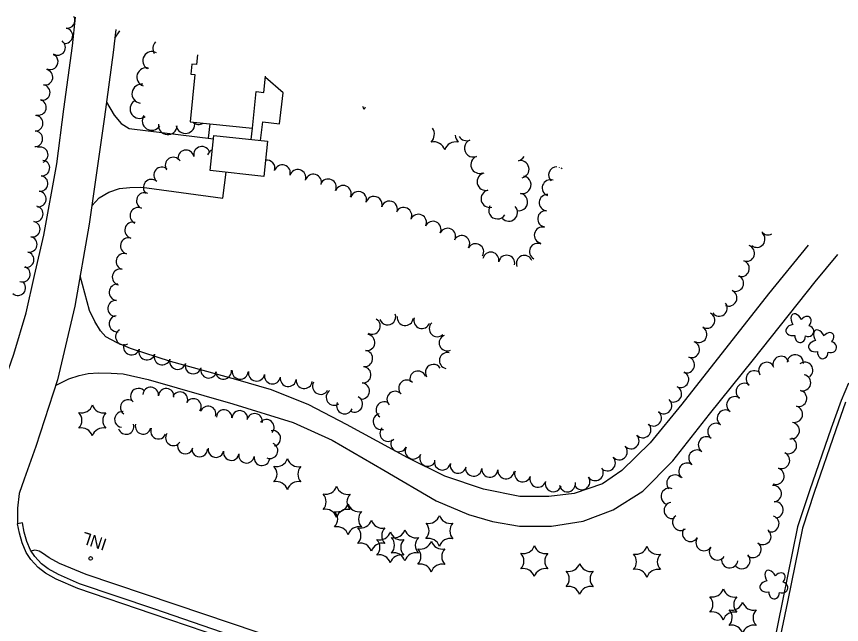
# Model space of a CAD drawing. Extents: x 189384 to 193282, y 256970 to 260388.
# Drawn here: x 192545.4 to 192959.1, y 258567.8 to 258872.4 of the extents above; entities that cross this region are included whole.
import ezdxf

# ---------------------------------------------------------------- set-up
doc = ezdxf.new("R2010")
doc.units = 0
for name, color, linetype in [('E_DWY', 7, 'Continuous'), ('E_LAND_Vegetation', 7, 'Continuous'), ('E_MISCPROP_HvyDash', 7, 'Continuous'), ('E_MISCPROP_HvyLine', 7, 'Continuous'), ('E_MISCPROP_Railing', 7, 'Continuous'), ('E_PATH_Sidewalk', 7, 'Continuous'), ('E_RDWY', 7, 'Continuous')]:
    doc.layers.add(name, color=color, linetype=linetype)

# ---------------------------------------------------------------- blocks, each defined once
blk = doc.blocks.new('INL_2')
at = {"layer": 'E_MISCPROP_Railing'}
blk.add_text('INL', height=6, rotation=359.9999, dxfattribs=at).set_placement((-5.79, -2.75))
blk = doc.blocks.new('PINEL')
at = {"layer": 'E_LAND_Vegetation'}
for centre, start, end in [((-8.23, 7.26), 275.2112, 0.9761), ((2.17, 10.66), 215.2112, 300.9761), ((10.31, 3.35), 155.2112, 240.9761), ((-10.49, -3.45), 335.2112, 60.9761), ((8.05, -7.36), 95.2112, 180.9761), ((-2.35, -10.75), 35.2112, 120.9761)]:
    blk.add_arc(centre, 5.72, start, end, dxfattribs=at)
blk = doc.blocks.new('TREE')
at = {"layer": 'E_LAND_Vegetation'}
for centre, major_axis, ratio in [((-1.07, 3.38), (0.91, -3.32), 0.782863), ((2.88, 1.66), (-3.52, -1.95), 0.691916), ((-3.74, -0.07), (3.29, -0.08), 0.832022), ((-1.48, -3.66), (1.2, 3.24), 0.716896), ((2.54, -2.64), (-3.34, 3.06), 0.560249)]:
    blk.add_ellipse(centre, major_axis=major_axis, ratio=ratio, start_param=1.570796, end_param=4.712389, dxfattribs=at)

msp = doc.modelspace()

# ---------------------------------------------------------------- linework, layer by layer
at = {"layer": 'E_DWY'}
for points in [[(192594.66, 258861.53), (192597.27, 258865.23)], [(192590.52, 258829.47), (192594.32, 258822.96), (192597.92, 258818.78), (192601.84, 258816.36), (192644.14, 258811.08)], [(192583.17, 258777.62), (192586.82, 258781.52), (192591.7, 258784.37), (192597.01, 258786.16), (192602.25, 258786.72), (192607.74, 258786.93), (192610.8, 258786.63), (192648.76, 258781.36), (192650.48, 258794.35)], [(192942.32, 258757.9), (192922.56, 258733.45), (192879.06, 258678.23), (192863.19, 258658.74), (192848.96, 258645.01), (192839.2, 258638.29), (192824.97, 258633.39), (192812.27, 258631.83), (192797.72, 258631.83), (192779.6, 258635.64), (192760.23, 258642.11), (192741.61, 258651.25), (192710.78, 258667.98), (192691.99, 258677.75), (192673.19, 258685.28), (192655.41, 258690.56), (192622.56, 258699.48), (192602.51, 258706.14), (192595.82, 258708.88), (192590.2, 258711.92), (192587.47, 258714.92), (192584.57, 258719.51), (192582.03, 258725.06), (192577.28, 258742.53)], [(192564.99, 258687.56), (192571.61, 258690.81), (192576.77, 258692.59), (192581.26, 258693.61), (192586.45, 258693.95), (192592.91, 258693.72), (192598.86, 258693.31), (192611.42, 258690.51), (192653.89, 258678.37), (192684.09, 258668.98), (192703.7, 258660.13), (192729.57, 258645.03), (192755.75, 258629.81), (192771.97, 258622.84), (192784.14, 258619.36), (192797.67, 258617.06), (192813.67, 258617.02), (192829.56, 258619.58), (192844.6, 258625.26), (192859.48, 258634.62), (192874.56, 258649.71), (192892.92, 258673.2), (192914.94, 258700.54), (192945.83, 258739.52), (192957.33, 258753.23)]]:
    msp.add_lwpolyline(points, dxfattribs=at)
at = {"layer": 'E_LAND_Vegetation'}
for centre, radius, start, end in [((192570.75, 258870.51), 3.9, 261.7788, 29.4077), ((192569.64, 258862.8), 3.9, 261.7788, 81.7788), ((192566.01, 258856.93), 3.9, 235.8487, 55.8487), ((192618.33, 258856.43), 4.59, 134.7847, 213.0863), ((192562.31, 258849.78), 3.9, 244.3794, 64.3794), ((192613.29, 258850.27), 4.59, 60.0462, 240.0462), ((192559.67, 258842.01), 3.9, 259.6924, 79.6924), ((192610.32, 258842.07), 4.59, 71.7662, 251.7662), ((192558.27, 258834.34), 3.9, 259.6924, 79.6924), ((192608.03, 258833.77), 4.76, 81.6794, 261.6794), ((192556.4, 258826.92), 3.9, 255.4913, 75.4913), ((192607.09, 258826.14), 4.76, 125.1629, 305.1629), ((192714.26, 258824.14), 5.72, 16.9399, 34.365), ((192725.2, 258824.11), 5.72, 149.88, 162.7048), ((192554.74, 258818.91), 3.9, 268.7631, 88.7631), ((192613.17, 258820.2), 4.76, 147.2054, 327.2054), ((192630.08, 258818.6), 4.76, 190.8584, 9.1636), ((192636.78, 258823.12), 4.76, 230.0401, 298.2672), ((192554.57, 258811.12), 3.9, 268.7631, 88.7631), ((192621.28, 258818.01), 4.76, 174.8841, 354.8841), ((192749.21, 258813.41), 5.72, 316.9399, 32.3334), ((192771.09, 258813.34), 5.72, 183.952, 222.7048), ((192771.16, 258814.55), 4.39, 210.5741, 291.6091), ((192557.27, 258803.11), 3.9, 291.2193, 111.2193), ((192638.3, 258803.22), 4.06, 12.738, 192.738), ((192754.65, 258803.91), 5.72, 16.9399, 102.7048), ((192765.59, 258803.88), 5.72, 76.9399, 162.7048), ((192774.4, 258806.39), 4.39, 111.6091, 291.6091), ((192630.39, 258801.43), 4.06, 12.738, 192.738), ((192645.11, 258801.94), 4.06, 112.5271, 162.6975), ((192558.12, 258796.48), 3.9, 263.3136, 83.3136), ((192624, 258797.81), 4.06, 33.3806, 213.3806), ((192670.89, 258796.38), 4.06, 343.1303, 99.961), ((192777.61, 258798.19), 4.39, 111.0843, 291.0843), ((192796.13, 258804.45), 4.39, 282.4793, 329.2222), ((192798.02, 258795.87), 4.39, 282.4793, 102.4793), ((192618.3, 258792.93), 4.06, 49.587, 229.587), ((192678.65, 258794.03), 4.06, 343.1303, 163.1303), ((192686.42, 258791.67), 4.06, 343.1303, 163.1303), ((192816.29, 258793.03), 4.06, 89.4276, 228.114), ((192821.33, 258798.15), 4.06, 200.7177, 202.3924), ((192816.29, 258793.03), 4.06, 48.114, 56.0158), ((192557.21, 258788.74), 3.9, 263.3136, 83.3136), ((192613.04, 258786.76), 4.06, 49.587, 229.587), ((192694.21, 258789.35), 4.06, 343.4768, 163.4768), ((192701.7, 258786.92), 4.06, 336.7084, 156.7084), ((192780.75, 258789.68), 4.39, 103.055, 283.055), ((192799.02, 258788.12), 4.39, 258.8848, 78.8848), ((192813.05, 258786.53), 4.06, 70.0472, 250.0472), ((192709.15, 258783.71), 4.06, 336.7084, 156.7084), ((192556.31, 258781), 3.9, 263.3136, 83.3136), ((192609.61, 258780.09), 4.06, 66.3688, 246.3688), ((192716.87, 258780.62), 4.06, 342.974, 162.974), ((192724.63, 258778.24), 4.06, 342.974, 162.974), ((192782.73, 258781.13), 4.39, 103.055, 283.055), ((192797.33, 258779.5), 4.39, 258.8848, 78.8848), ((192811.54, 258779.12), 4.06, 84.6644, 264.6644), ((192732.39, 258775.87), 4.06, 342.974, 162.974), ((192554.83, 258773.5), 3.9, 258.6208, 78.6208), ((192606.36, 258772.66), 4.06, 66.3688, 246.3688), ((192739.55, 258772.67), 4.06, 334.9657, 154.9657), ((192786.58, 258775.35), 4.39, 149.2259, 329.2259), ((192792.26, 258774.24), 4.39, 222.5609, 42.5609), ((192810.79, 258771.04), 4.06, 84.6644, 264.6644), ((192553.29, 258765.86), 3.9, 258.6208, 78.6208), ((192603.71, 258765.3), 4.06, 74.4587, 254.4587), ((192746.9, 258769.24), 4.06, 334.9657, 154.9657), ((192754.21, 258765.76), 4.06, 334.4658, 154.4658), ((192761.53, 258762.26), 4.06, 334.4658, 154.4658), ((192809.11, 258762.86), 4.06, 77.5229, 257.5229), ((192551.76, 258758.22), 3.9, 258.6208, 78.6208), ((192601.54, 258757.48), 4.06, 74.4587, 254.4587), ((192768.59, 258758.59), 4.06, 329.9256, 149.9256), ((192916.68, 258760.8), 4.06, 230.0037, 50.0037), ((192922.27, 258767.08), 4.06, 220.4797, 298.8589), ((192775.61, 258754.52), 4.06, 329.9256, 149.9256), ((192806.68, 258754.7), 4.06, 63.6615, 243.6615), ((192911.47, 258753.8), 4.06, 250.9301, 70.9301), ((192550.22, 258750.58), 3.9, 258.6208, 78.6208), ((192599.37, 258749.66), 4.06, 74.4587, 254.4587), ((192783.25, 258750.32), 4.06, 348.8371, 168.8371), ((192791.21, 258748.75), 4.06, 348.8371, 168.8371), ((192800.11, 258748.65), 4.06, 21.7655, 201.7655), ((192908.82, 258746.13), 4.06, 250.9301, 70.9301), ((192548.34, 258743.29), 3.9, 250.6331, 70.6331), ((192597.48, 258741.86), 4.06, 76.9117, 256.9117), ((192905.93, 258738.75), 4.06, 245.6247, 65.6247), ((192546.04, 258736.53), 3.9, 229.8534, 49.8534), ((192595.89, 258734.19), 4.06, 85.094, 265.094), ((192902.58, 258731.36), 4.06, 245.6247, 65.6247), ((192595.2, 258726.11), 4.06, 85.094, 265.094), ((192897.77, 258726.33), 4.06, 217.215, 37.215), ((192595.87, 258718.49), 4.06, 97.9656, 277.9656), ((192723.78, 258717.28), 4.06, 240.041, 60.041), ((192731.48, 258721.96), 4.06, 198.8819, 18.8819), ((192740.31, 258721.66), 4.06, 173.193, 353.193), ((192748.65, 258720.14), 4.06, 160.944, 340.944), ((192891.48, 258720.23), 4.06, 241.2988, 61.2988), ((192756.41, 258716), 4.06, 133.9697, 313.9697), ((192887.59, 258713.11), 4.06, 241.2988, 61.2988), ((192599.12, 258711.97), 4.06, 120.2974, 300.2974), ((192721, 258709.04), 4.06, 262.4214, 82.4214), ((192761.4, 258708.91), 4.06, 112.5887, 292.5887), ((192603.05, 258706.91), 4.06, 162.087, 342.087), ((192883.89, 258705.54), 4.06, 251.7208, 71.7208), ((192610.76, 258704.41), 4.06, 162.087, 342.087), ((192618.48, 258701.92), 4.06, 162.087, 342.087), ((192719.93, 258701.01), 4.06, 262.4214, 82.4214), ((192761.52, 258700.01), 4.06, 77.4192, 257.4192), ((192626.2, 258699.65), 4.06, 163.9844, 343.9844), ((192881.34, 258697.84), 4.06, 251.7208, 71.7208), ((192921.65, 258695.05), 4.1, 33.0388, 213.0388), ((192928.78, 258698.08), 4.1, 20.594, 200.594), ((192935.93, 258698.86), 4.1, 355.9139, 175.9139), ((192940.67, 258695.11), 4.1, 308.1137, 128.1137), ((192634, 258697.41), 4.06, 163.9844, 343.9844), ((192641.78, 258695.33), 4.06, 165.5913, 345.5913), ((192649.13, 258694.79), 4.06, 184.7921, 4.7921), ((192657.52, 258694.72), 4.06, 175.4888, 355.4888), ((192719.09, 258692.86), 4.06, 264.6416, 84.6416), ((192754.46, 258694.04), 4.06, 32.3394, 212.3394), ((192915.33, 258690.85), 4.1, 50.6408, 230.6408), ((192665.76, 258693.8), 4.06, 169.8228, 349.8228), ((192673.74, 258692.37), 4.06, 169.8228, 349.8228), ((192681.66, 258691.1), 4.06, 172.6373, 352.6373), ((192746.66, 258690.72), 4.06, 19.9522, 199.9522), ((192878.45, 258690.56), 4.06, 243.9066, 63.9066), ((192939.58, 258688.92), 4.1, 257.7875, 77.7875), ((192612.62, 258682.74), 3.92, 355.2313, 175.2313), ((192689.7, 258690.07), 4.06, 172.6373, 352.6373), ((192697.89, 258687.13), 4.06, 150.0415, 330.0415), ((192718.34, 258684.79), 4.06, 264.6416, 84.6416), ((192741.09, 258686.21), 4.06, 44.6849, 224.6849), ((192874.88, 258683.28), 4.06, 243.9066, 63.9066), ((192910.35, 258684.52), 4.1, 54.6779, 234.6779), ((192606.49, 258682.14), 3.92, 47.1852, 227.1852), ((192620.43, 258682.08), 3.92, 355.2313, 175.2313), ((192627.33, 258680.38), 3.92, 335.6077, 155.6077), ((192704.73, 258681.67), 4.06, 125.1058, 305.1058), ((192735.21, 258680.55), 4.06, 43.0731, 223.0731), ((192937.59, 258681.06), 4.1, 255.4391, 75.4391), ((192601.39, 258676.5), 3.92, 54.6395, 234.6395), ((192634.07, 258677), 3.92, 326.6139, 146.6139), ((192709.93, 258677.35), 4.06, 157.1651, 337.1651), ((192714.87, 258678.26), 4.06, 242.6072, 62.6072), ((192729.75, 258675.28), 4.06, 58.3716, 238.3716), ((192870.02, 258677.42), 4.06, 229.2502, 49.2502), ((192905.62, 258677.84), 4.1, 54.6779, 234.6779), ((192598.47, 258670.51), 3.92, 84.574, 264.574), ((192641.47, 258673.27), 3.92, 342.8334, 162.8334), ((192649.5, 258671.47), 3.92, 356.61, 176.61), ((192657.33, 258671), 3.92, 356.61, 176.61), ((192864.73, 258671.27), 4.06, 229.2502, 49.2502), ((192900.88, 258671.15), 4.1, 54.6779, 234.6779), ((192935.53, 258673.13), 4.1, 255.4391, 75.4391), ((192664.78, 258669.51), 3.92, 348.6633, 168.6633), ((192670.63, 258666.55), 3.92, 317.2634, 137.2634), ((192728.31, 258669.46), 4.06, 104.825, 284.825), ((192600.32, 258666.97), 3.92, 196.4457, 16.4457), ((192608.86, 258667.08), 3.92, 165.0096, 345.0096), ((192616.55, 258664.63), 3.92, 157.5434, 337.5434), ((192731.68, 258663.54), 4.06, 135.6062, 315.6062), ((192859.49, 258665.37), 4.06, 222.8652, 42.8652), ((192896.15, 258664.47), 4.1, 54.6779, 234.6779), ((192933.92, 258664.92), 4.1, 260.8396, 80.8396), ((192624.04, 258661.33), 3.92, 146.2818, 326.2818), ((192673.91, 258661.04), 3.92, 282.7723, 102.7723), ((192853.54, 258659.85), 4.06, 222.8652, 42.8652), ((192891.41, 258657.78), 4.1, 54.6779, 234.6779), ((192630.04, 258657.25), 3.92, 164.8804, 344.8804), ((192672.51, 258654.85), 3.92, 246.085, 66.085), ((192737.15, 258658.4), 4.06, 153.1534, 333.1534), ((192932.48, 258657.43), 4.1, 244.994, 64.994), ((192637.2, 258655.69), 3.92, 179.7813, 359.7813), ((192645.37, 258655.41), 3.92, 168.7498, 348.7498), ((192653.07, 258653.88), 3.92, 168.7498, 348.7498), ((192744.39, 258654.74), 4.06, 153.1534, 333.1534), ((192847.6, 258654.33), 4.06, 222.8652, 42.8652), ((192886.56, 258651.12), 4.1, 53.2022, 233.2022), ((192929.02, 258650), 4.1, 244.994, 64.994), ((192660.74, 258652.59), 3.92, 170.828, 350.828), ((192668.48, 258651.33), 3.92, 170.828, 350.828), ((192751.63, 258651.07), 4.06, 153.1534, 333.1534), ((192758.97, 258649.23), 4.06, 168.3096, 348.3096), ((192841.66, 258648.81), 4.06, 222.8652, 42.8652), ((192766.92, 258647.59), 4.06, 168.3096, 348.3096), ((192774.62, 258646.15), 4.06, 176.1912, 356.1912), ((192782.72, 258645.6), 4.06, 176.1912, 356.1912), ((192790.85, 258644.8), 4.06, 174.1661, 354.1661), ((192835.6, 258643.9), 4.06, 214.0902, 34.0902), ((192881.65, 258644.56), 4.1, 53.2022, 233.2022), ((192926.23, 258642.08), 4.1, 251.4256, 71.4256), ((192799.22, 258643.3), 4.06, 160.8966, 340.8966), ((192806.88, 258640.64), 4.06, 160.8966, 340.8966), ((192828.88, 258639.35), 4.06, 214.0902, 34.0902), ((192875.56, 258638.62), 4.1, 43.1574, 223.1574), ((192814.57, 258638.35), 4.06, 163.7484, 343.7484), ((192821.64, 258638.29), 4.06, 189.5052, 9.5052), ((192924.9, 258633.36), 4.1, 275.6827, 95.6827), ((192872.68, 258631.94), 4.1, 68.7141, 248.7141), ((192874.23, 258624.91), 4.1, 100.2796, 280.2796), ((192925.72, 258625.21), 4.1, 275.6827, 95.6827), ((192878.44, 258618.97), 4.1, 126.2045, 306.2045), ((192923.68, 258618.21), 4.1, 251.1116, 71.1116), ((192883.41, 258613.42), 4.1, 145.7122, 325.7122), ((192919.68, 258611.87), 4.1, 232.595, 52.595), ((192890.18, 258608.8), 4.1, 145.5209, 325.5209), ((192914.71, 258605.36), 4.1, 232.595, 52.595), ((192896.92, 258604.16), 4.1, 145.7581, 325.7581), ((192903.04, 258600.22), 4.1, 171.5535, 351.5535), ((192909.14, 258599.78), 4.1, 223.9164, 43.9164)]:
    msp.add_arc(centre, radius, start, end, dxfattribs=at)
at = {"layer": 'E_MISCPROP_HvyDash'}
for points in [[(192667.65, 258810.36), (192668.92, 258819.58), (192677.3, 258818.68), (192679.03, 258834.2), (192670.25, 258841.83)], [(192663.6, 258816.41), (192662.95, 258810.86)]]:
    msp.add_lwpolyline(points, dxfattribs=at)
at = {"layer": 'E_MISCPROP_HvyLine'}
msp.add_lwpolyline([(192636.08, 258853.16), (192635.58, 258848.33), (192635.58, 258848.33), (192633.33, 258848.56), (192632.82, 258843.53), (192632.82, 258843.53), (192634.88, 258843.32), (192634.88, 258843.32), (192632.45, 258819.6), (192663.66, 258816.41), (192665.55, 258834.77), (192665.55, 258834.77), (192665.55, 258834.77), (192669.48, 258834.37), (192669.48, 258834.37), (192670.32, 258842.51)], dxfattribs=at)
msp.add_lwpolyline([(192644.33, 258812.85), (192671.21, 258809.97), (192671.21, 258809.97), (192669.33, 258792.33), (192669.33, 258792.33), (192642.44, 258795.21), (192644.33, 258812.85)], close=True, dxfattribs=at)
at = {"layer": 'E_MISCPROP_Railing'}
msp.add_circle((192582.55, 258600.87), 0.914, dxfattribs=at)
at = {"layer": 'E_PATH_Sidewalk'}
for points in [[(192641.58, 258811.4), (192642.42, 258818.58)], [(192888.84, 258491.32), (192887.45, 258493.02), (192885.65, 258493.99), (192883.88, 258494.53), (192882.56, 258494.73), (192877.54, 258494.11), (192874.78, 258494.22), (192870.54, 258494.89), (192865.39, 258496.14), (192786.51, 258522.98), (192719.99, 258545.63), (192639.35, 258572.86), (192580.24, 258592.73), (192566.85, 258598.37), (192561.81, 258601.23), (192558.48, 258603.5), (192556.79, 258604.58), (192555.47, 258604.86), (192554.46, 258604.99), (192552.71, 258604.48)]]:
    msp.add_lwpolyline(points, dxfattribs=at)
at = {"layer": 'E_RDWY'}
for points in [[(192509.98, 258625.99), (192516.18, 258634.85), (192523.51, 258648.7), (192529.77, 258663.5), (192537.21, 258683.57), (192544.06, 258703.15), (192550.27, 258723.87), (192554.41, 258742.6), (192559.07, 258762.88), (192565.6, 258798.63), (192569.12, 258825.95), (192573.49, 258857.67), (192575.03, 258872.15)], [(192595.12, 258865.9), (192593.91, 258854.32), (192589.52, 258822.15), (192581.85, 258768.37), (192574.6, 258727.32), (192565.89, 258690.35), (192555.09, 258656.91), (192549.21, 258640.56), (192546.75, 258633.4), (192545.82, 258626.06), (192545.85, 258618.22)], [(192962.68, 258688.77), (192958.87, 258680.08), (192953.95, 258666.16), (192942.98, 258634.66), (192937.06, 258616.71), (192929.58, 258579.66), (192924.63, 258555.68)], [(192961.2, 258679.16), (192956.31, 258665.33), (192945.35, 258633.85), (192939.49, 258616.07), (192932.03, 258579.15), (192927.08, 258555.15)], [(192658.43, 258560.46), (192614.21, 258575.55), (192576.97, 258588.18), (192566.41, 258592.75), (192561.22, 258595.64), (192557.87, 258598.24), (192554.51, 258601.82), (192552.38, 258604.96), (192550.53, 258609.42), (192549.23, 258614.08), (192548.31, 258618.71), (192545.85, 258618.22)], [(192657.63, 258558.09), (192613.4, 258573.18), (192576.07, 258585.84), (192565.3, 258590.5), (192559.84, 258593.55), (192556.18, 258596.38), (192552.55, 258600.25), (192550.17, 258603.77), (192548.16, 258608.61), (192546.8, 258613.5), (192545.85, 258618.22)]]:
    msp.add_lwpolyline(points, dxfattribs=at)

# ---------------------------------------------------------------- block references
at = {"layer": 'E_LAND_Vegetation'}
for name, p, rotation in [('TREE', (192938.45, 258716.02), 161.72865624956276), ('TREE', (192949.83, 258707.94), 161.7286560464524), ('PINEL', (192583.3, 258670), 161.72866257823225), ('PINEL', (192681.14, 258643.09), 161.72866083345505), ('PINEL', (192705.78, 258629.22), 161.72866039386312), ('PINEL', (192711.56, 258620.48), 161.72866029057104), ('PINEL', (192723.24, 258612.27), 161.72866008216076), ('PINEL', (192757.38, 258614.64), 161.72865947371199), ('PINEL', (192740.05, 258607.43), 161.7286597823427), ('PINEL', (192732.74, 258606.38), 161.72865991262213), ('PINEL', (192753.3, 258601.78), 161.72865954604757), ('PINEL', (192804.96, 258599.51), 161.72865862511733), ('PINEL', (192861.42, 258599.14), 161.72865761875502), ('PINEL', (192827.69, 258590.57), 161.7286582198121), ('TREE', (192925.42, 258587.54), 161.72865647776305), ('PINEL', (192899.72, 258577.76), 161.7286569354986), ('PINEL', (192909.41, 258571.16), 161.7286567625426)]:
    msp.add_blockref(name, p, dxfattribs=dict(at, rotation=rotation))
at = {"layer": 'E_MISCPROP_Railing', "rotation": 161.7286625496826}
msp.add_blockref('INL_2', (192584.79, 258609.59), dxfattribs=at)

doc.saveas('drawing.dxf')
